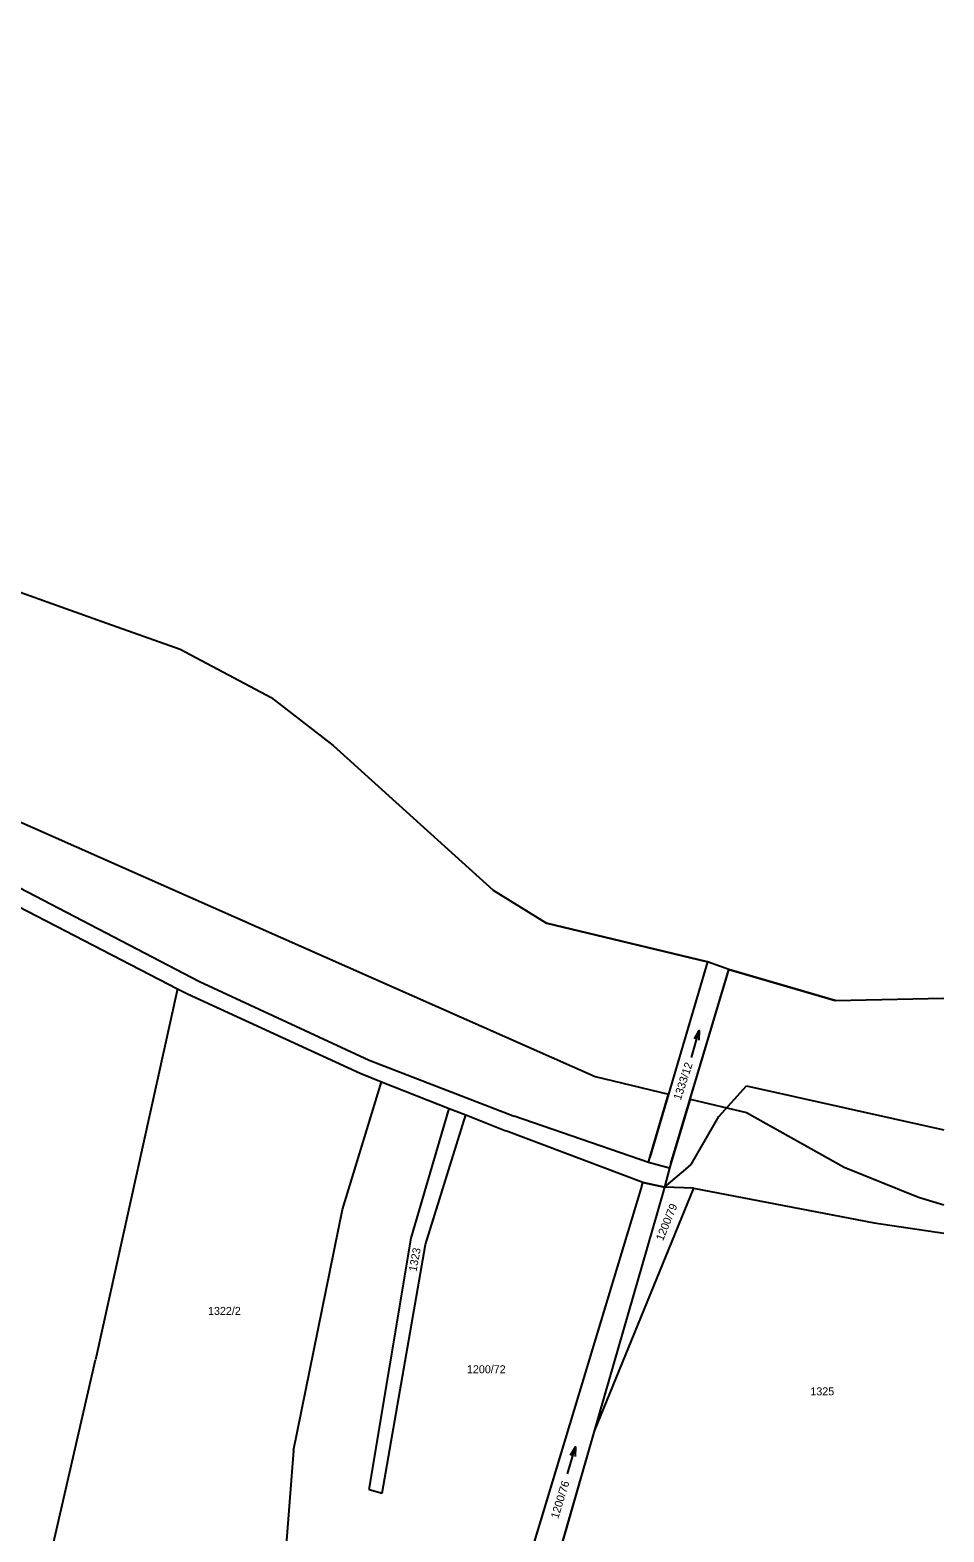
# Model space of a CAD drawing. Extents: x -779618 to -776429, y -1144546 to -1143350.
# Drawn here: x -776629 to -776434.8, y -1143668.7 to -1143349.7 of the extents above; entities that cross this region are included whole.
import ezdxf

# ---------------------------------------------------------------- set-up
doc = ezdxf.new("R2010")
doc.units = 0
for name, color, linetype in [('1', 7, 'Continuous'), ('11', 7, 'Continuous'), ('2', 7, 'Continuous'), ('3', 7, 'Continuous')]:
    doc.layers.add(name, color=color, linetype=linetype)

msp = doc.modelspace()

# ---------------------------------------------------------------- linework, layer by layer
at = {"layer": '1'}
for p, q in [((-776631.05, -1143469.08), (-776612.67, -1143475.63)), ((-776612.67, -1143475.63), (-776597.09, -1143481.18)), ((-776597.09, -1143481.18), (-776577.76, -1143491.45)), ((-776577.76, -1143491.45), (-776564.58, -1143501.6)), ((-776564.58, -1143501.6), (-776530.57, -1143532.35)), ((-776637.96, -1143528.34), (-776593, -1143551.78)), ((-776530.57, -1143532.35), (-776529.42, -1143533.06)), ((-776633.47, -1143534.74), (-776597.65, -1143553.3)), ((-776529.42, -1143533.06), (-776519.23, -1143539.37)), ((-776485.04, -1143547.55), (-776519.23, -1143539.37)), ((-776485.04, -1143547.55), (-776497.3, -1143589.14)), ((-776480.48, -1143549.2), (-776485.04, -1143547.55)), ((-776593, -1143551.78), (-776556.92, -1143568.48)), ((-776492.79, -1143590.39), (-776480.48, -1143549.2)), ((-776457.9, -1143555.81), (-776480.48, -1143549.2)), ((-776597.65, -1143553.3), (-776615.06, -1143632.12)), ((-776597.65, -1143553.3), (-776595.53, -1143554.4)), ((-776595.53, -1143554.4), (-776558.84, -1143571.26)), ((-776457.9, -1143555.81), (-776434.77, -1143555.32)), ((-776558.84, -1143571.26), (-776554.28, -1143573.06)), ((-776556.92, -1143568.48), (-776526.08, -1143580.38)), ((-776562.59, -1143600.2), (-776554.28, -1143573.06)), ((-776554.28, -1143573.06), (-776539.88, -1143578.73)), ((-776482.59, -1143580.43), (-776476.74, -1143573.94)), ((-776476.74, -1143573.94), (-776434.77, -1143583.28)), ((-776548.01, -1143606.26), (-776539.88, -1143578.73)), ((-776544.95, -1143607.59), (-776536.39, -1143580.1)), ((-776539.88, -1143578.73), (-776536.39, -1143580.1)), ((-776536.39, -1143580.1), (-776527.88, -1143583.45)), ((-776497.59, -1143590.23), (-776526.08, -1143580.38)), ((-776488.5, -1143590.64), (-776482.59, -1143580.43)), ((-776498.74, -1143594.48), (-776527.88, -1143583.45)), ((-776497.59, -1143590.23), (-776497.3, -1143589.14)), ((-776493.07, -1143591.42), (-776497.59, -1143590.23)), ((-776492.79, -1143590.39), (-776493.07, -1143591.42)), ((-776493.07, -1143591.42), (-776494.16, -1143595.47)), ((-776494.16, -1143595.47), (-776489.61, -1143591.59)), ((-776489.61, -1143591.59), (-776488.5, -1143590.64)), ((-776524.6, -1143680.15), (-776499.1, -1143595.83)), ((-776488, -1143595.69), (-776509.07, -1143647.28)), ((-776499.1, -1143595.83), (-776498.74, -1143594.48)), ((-776494.16, -1143595.47), (-776498.74, -1143594.48)), ((-776494.16, -1143595.47), (-776494.63, -1143597.21)), ((-776488, -1143595.69), (-776494.16, -1143595.47)), ((-776488, -1143595.69), (-776449.6, -1143602.99)), ((-776494.63, -1143597.21), (-776509.07, -1143647.28)), ((-776572.97, -1143651.4), (-776562.59, -1143600.2)), ((-776449.6, -1143602.99), (-776434.77, -1143605.22)), ((-776556.93, -1143659.69), (-776548.01, -1143606.26)), ((-776554.13, -1143660.45), (-776544.95, -1143607.59)), ((-776627.48, -1143686.05), (-776615.06, -1143632.12)), ((-776509.07, -1143647.28), (-776518.43, -1143679.72)), ((-776572.97, -1143651.4), (-776575.52, -1143683.2)), ((-776556.93, -1143659.69), (-776554.13, -1143660.45))]:
    msp.add_line(p, q, dxfattribs=at)
at = {"layer": '11'}
for points in [[(-776951.85, -1143349.66), (-776924.61, -1143372.2), (-776878.27, -1143413.23), (-776816.25, -1143417.88), (-776748.61, -1143422.8), (-776725.6, -1143426.95), (-776695.52, -1143436.48), (-776673.98, -1143447.24), (-776658.98, -1143457.79), (-776655.14, -1143460.5), (-776647.65, -1143463.17), (-776631.05, -1143469.08), (-776612.67, -1143475.63), (-776597.09, -1143481.18), (-776577.76, -1143491.45), (-776564.58, -1143501.6), (-776530.57, -1143532.35), (-776529.42, -1143533.06), (-776519.23, -1143539.37), (-776505.36, -1143542.69), (-776485.04, -1143547.55), (-776485.47, -1143549.02), (-776493.33, -1143575.66)], [(-777367.75, -1143411.04), (-777351.94, -1143416.28), (-777329, -1143420.13), (-777255.76, -1143429.19), (-777221.41, -1143430.71), (-777182.2, -1143429.82), (-777155.12, -1143428.03), (-777143.23, -1143429.17), (-777125.71, -1143431.63), (-777070.23, -1143439.44), (-777012.06, -1143450.16), (-777003.47, -1143451.74), (-776964.02, -1143462.78), (-776937.93, -1143466.12), (-776829.26, -1143472.97), (-776733.29, -1143491.49), (-776714.03, -1143493.69), (-776678.93, -1143502.97), (-776633.36, -1143516.84), (-776508.9, -1143571.94), (-776493.33, -1143575.66)], [(-776488.72, -1143576.76), (-776480.86, -1143550.46), (-776480.48, -1143549.2), (-776457.9, -1143555.81), (-776434.77, -1143555.32)], [(-776488.72, -1143576.76), (-776492.79, -1143590.39), (-776493.07, -1143591.42), (-776497.59, -1143590.23), (-776497.3, -1143589.14), (-776493.33, -1143575.66)], [(-776488.72, -1143576.76), (-776476.72, -1143579.62), (-776455.97, -1143591.17), (-776440.16, -1143597.56), (-776434.77, -1143599.18)], [(-776524.6, -1143680.15), (-776499.1, -1143595.83), (-776498.74, -1143594.48), (-776494.16, -1143595.47), (-776494.63, -1143597.21), (-776509.07, -1143647.28), (-776518.43, -1143679.72)]]:
    msp.add_lwpolyline(points, dxfattribs=at)
at = {"layer": '3'}
for p, q in [((-776488.43, -1143567.91), (-776486.77, -1143562.15)), ((-776514.78, -1143656.37), (-776513.08, -1143650.61))]:
    msp.add_line(p, q, dxfattribs=at)
for points in [[(-776487.8, -1143563.93), (-776486.77, -1143562.15), (-776486.84, -1143564.21)], [(-776514.13, -1143652.39), (-776513.08, -1143650.61), (-776513.17, -1143652.67)]]:
    msp.add_lwpolyline(points, dxfattribs=at)

# ---------------------------------------------------------------- texts
at = {"layer": '2'}
for s, rotation, p in [('1333/12', 71.9062, (-776490.7, -1143577.08)), ('1200/79', 67.6663, (-776494.49, -1143606.99)), ('1323', 79.3547, (-776546.86, -1143613.47)), ('1200/76', 72.8229, (-776516.75, -1143665.99))]:
    msp.add_text(s, height=1.7, rotation=rotation, dxfattribs=at).set_placement(p)
for s, p in [('1322/2', (-776591.15, -1143622.58)), ('1200/72', (-776536.13, -1143634.97)), ('1325', (-776463.16, -1143639.67))]:
    msp.add_text(s, height=1.7, dxfattribs=at).set_placement(p)

doc.saveas('drawing.dxf')
